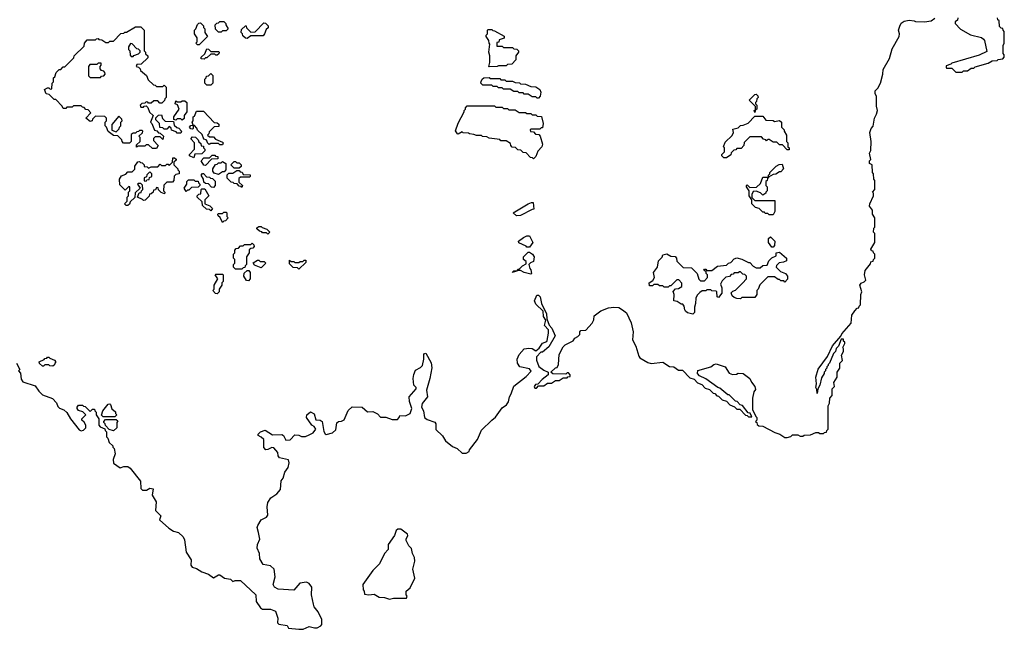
# Model space of a CAD drawing. Extents: x 2776963 to 2884430, y 684484 to 829250.
# Tile 281 of 287: x 2876630 to 2884230, y 811000 to 815705. Entities that reach past the tile are written whole.
import ezdxf

# ---------------------------------------------------------------- set-up
doc = ezdxf.new("R2010")
doc.units = 0

msp = doc.modelspace()

# ---------------------------------------------------------------- linework, layer by layer
at = {"layer": '0CON20XD'}
for points in [[(2882793, 813007), (2882864.1, 813105.9), (2882905, 813187.5), (2882968.3, 813261.7), (2882975, 813280), (2883048.3, 813361.7), (2883052.5, 813425), (2883075, 813457.5), (2883095, 813477.5), (2883108.3, 813481.7), (2883110, 813495), (2883120, 813505), (2883123, 813583), (2883130, 813605), (2883114.3, 813655), (2883125, 813672.5), (2883148.3, 813681.7), (2883160, 813695), (2883150, 813735), (2883155, 813770), (2883198.3, 813821.7), (2883200, 813835), (2883218.3, 813841.7), (2883220, 813855), (2883230, 813865), (2883230, 813895), (2883220, 813905), (2883218.3, 813918.3), (2883205, 813920), (2883200, 813935), (2883230, 813985), (2883230, 814055), (2883220, 814065), (2883223, 814097), (2883230, 814105), (2883230, 814175), (2883213, 814203), (2883212.5, 814235), (2883190, 814265), (2883192.5, 814285), (2883220, 814345), (2883220, 814365), (2883212.5, 814375), (2883230, 814395), (2883230, 814465), (2883223, 814473), (2883220, 814515), (2883213.3, 814525), (2883210, 814585), (2883190, 814595), (2883190, 814615), (2883200, 814625), (2883190, 814675), (2883200, 814695), (2883203.3, 814765), (2883193.3, 814835), (2883202.5, 814865), (2883217, 814883), (2883227.5, 814945), (2883243.3, 814975), (2883250, 815005), (2883243.6, 815036.4), (2883243, 815113), (2883232.5, 815135), (2883233, 815157), (2883253.6, 815176.4), (2883273.3, 815215), (2883292.5, 815285), (2883295, 815320), (2883343.3, 815406.7), (2883365, 815480), (2883417.5, 815575), (2883420, 815595), (2883413.3, 815625), (2883422.5, 815655), (2883435, 815677.5), (2883456.4, 815693.6), (2883495, 815702.5), (2883535, 815696.7), (2883545, 815690), (2883615, 815687.5), (2883665, 815696.7), (2883695, 815716.2)], [(2883871.7, 815718.3), (2883868.3, 815701.7), (2883851.7, 815688.3), (2883850, 815675), (2883891.7, 815631.7), (2883969.3, 815589.3), (2884055, 815566.7), (2884070, 815555), (2884077.5, 815545), (2884095, 815460), (2884035, 815432.5), (2883825, 815370), (2883818.3, 815361.7), (2883781.7, 815348.3), (2883780, 815335), (2883785, 815330), (2883825, 815330), (2883855, 815300), (2883905, 815300), (2883915, 815310), (2883945, 815310), (2883975, 815330), (2883995, 815330), (2884005, 815340), (2884105, 815370), (2884135, 815387.5), (2884175, 815390), (2884183, 815397), (2884218.3, 815401.7), (2884230, 815415), (2884230, 815435), (2884220, 815445), (2884220, 815505), (2884230, 815525), (2884230, 815615), (2884220, 815625), (2884218.3, 815638.3), (2884205, 815640), (2884193.3, 815653.3), (2884190, 815695), (2884180, 815705), (2884178.3, 815718.3)], [(2877685, 814710), (2877655, 814710), (2877625, 814740), (2877605, 814740), (2877595, 814730), (2877545, 814730), (2877531.7, 814721.7), (2877531.7, 814738.3), (2877560, 814765), (2877560, 814795), (2877550, 814805), (2877578.3, 814831.7), (2877580, 814845), (2877575, 814850), (2877555, 814850), (2877548.3, 814841.7), (2877535, 814840), (2877525, 814830), (2877505, 814830), (2877491.7, 814818.3), (2877490, 814765), (2877478.3, 814751.7), (2877431.7, 814751.7), (2877420, 814765), (2877418.3, 814778.3), (2877388.3, 814808.3), (2877355, 814810), (2877311.7, 814841.7), (2877300, 814875), (2877290, 814885), (2877290, 814915), (2877300, 814925), (2877300, 814945), (2877288.3, 814958.3), (2877215, 814960), (2877191.7, 814938.3), (2877190, 814925), (2877175, 814920), (2877140, 814945), (2877180, 814985), (2877158.3, 815008.3), (2877141.7, 815011.7), (2877128.3, 815028.3), (2877115, 815030), (2877105, 815040), (2877045, 815040), (2877035, 815030), (2876995, 815030), (2876985, 815020), (2876965, 815020), (2876958.3, 815038.3), (2876908.3, 815088.3), (2876895, 815090), (2876858.3, 815128.3), (2876833.6, 815133.6), (2876822.5, 815165), (2876845, 815180), (2876855, 815180), (2876865, 815170), (2876878.3, 815171.7), (2876880, 815215), (2876890, 815225), (2876890, 815255), (2876900, 815265), (2876911.7, 815298.3), (2876935, 815320), (2876948.3, 815321.7), (2876965, 815340), (2876978.3, 815341.7), (2877048.3, 815411.7), (2877050, 815425), (2877128.3, 815501.7), (2877130, 815525), (2877151.7, 815548.3), (2877215, 815550), (2877221.7, 815558.3), (2877235, 815560), (2877241.7, 815551.7), (2877265, 815550), (2877295, 815530), (2877315, 815530), (2877325, 815540), (2877355, 815540), (2877411.7, 815598.3), (2877435, 815600), (2877441.7, 815608.3), (2877455, 815610), (2877525, 815650), (2877565, 815650), (2877590, 815625), (2877590, 815465), (2877600, 815455), (2877601.7, 815441.7), (2877620, 815425), (2877618.3, 815411.7), (2877568.3, 815361.7), (2877535, 815360), (2877530, 815345), (2877548.3, 815338.3), (2877560, 815325), (2877561.7, 815311.7), (2877610, 815275), (2877621.7, 815241.7), (2877661.7, 815201.7), (2877675, 815200), (2877685, 815190), (2877735, 815190), (2877745, 815200), (2877751.7, 815191.7), (2877760, 815185), (2877760, 815105), (2877750, 815095), (2877748.3, 815081.7), (2877728.3, 815061.7), (2877711.7, 815061.7), (2877695, 815080), (2877665, 815080), (2877645, 815060), (2877625, 815060), (2877618.3, 815068.3), (2877605, 815070), (2877595, 815060), (2877571.7, 815058.3), (2877560, 815045), (2877565, 815030), (2877585, 815030), (2877591.7, 815038.3), (2877605, 815040), (2877618.3, 815028.3), (2877631.7, 814991.7), (2877660, 814965), (2877640, 814915), (2877650, 814905), (2877671.7, 814851.7), (2877688.3, 814848.3), (2877701.7, 814831.7), (2877715, 814830), (2877740, 814805), (2877735, 814780), (2877715, 814800), (2877675, 814800), (2877661.7, 814788.3), (2877661.7, 814771.7), (2877700, 814735), (2877685, 814710)], [(2878015, 815510), (2878001.7, 815511.7), (2877990, 815525), (2878000, 815535), (2878000, 815565), (2877980, 815595), (2877980, 815625), (2877990, 815635), (2878001.7, 815668.3), (2878011.7, 815678.3), (2878025, 815680), (2878048.3, 815658.3), (2878050, 815645), (2878060, 815635), (2878060, 815605), (2878080, 815575), (2878015, 815510)], [(2878185, 815610), (2878165, 815610), (2878141.7, 815631.7), (2878140, 815665), (2878151.7, 815678.3), (2878165, 815680), (2878175, 815690), (2878205, 815690), (2878220, 815675), (2878220, 815665), (2878240, 815635), (2878225, 815620), (2878195, 815620), (2878185, 815610)], [(2878385, 815560), (2878371.7, 815561.7), (2878351.7, 815581.7), (2878350, 815595), (2878340, 815605), (2878341.7, 815628.3), (2878371.7, 815658.3), (2878378.3, 815658.3), (2878381.7, 815641.7), (2878415, 815610), (2878448.3, 815611.7), (2878515, 815680), (2878528.3, 815678.3), (2878548.3, 815658.3), (2878548.3, 815641.7), (2878531.7, 815628.3), (2878520, 815595), (2878508.3, 815581.7), (2878415, 815580), (2878385, 815560)], [(2880255, 815340), (2880250, 815345), (2880260, 815375), (2880260, 815425), (2880250, 815455), (2880260, 815515), (2880253, 815523), (2880250, 815545), (2880230, 815575), (2880230, 815585), (2880240, 815595), (2880240, 815625), (2880245, 815630), (2880275, 815630), (2880281.7, 815621.7), (2880295, 815620), (2880368.3, 815578.3), (2880368.3, 815561.7), (2880331.7, 815548.3), (2880328.3, 815531.7), (2880311.7, 815528.3), (2880311.7, 815501.7), (2880355, 815500), (2880365, 815490), (2880435, 815490), (2880445, 815480), (2880468.3, 815478.3), (2880480, 815465), (2880480, 815455), (2880460, 815425), (2880460, 815395), (2880428.3, 815361.7), (2880395, 815360), (2880385, 815350), (2880325, 815350), (2880315, 815342.5), (2880255, 815340)], [(2877505, 815420), (2877511.7, 815428.3), (2877548.3, 815441.7), (2877560, 815455), (2877560, 815465), (2877548.3, 815478.3), (2877535, 815480), (2877498.3, 815518.3), (2877485, 815520), (2877470, 815495), (2877470, 815475), (2877480, 815465), (2877481.7, 815431.7), (2877491.7, 815421.7), (2877505, 815420)], [(2878055, 815400), (2878031.7, 815401.7), (2878030, 815415), (2878058.3, 815441.7), (2878075, 815480), (2878088.3, 815478.3), (2878105, 815460), (2878165, 815460), (2878170, 815455), (2878168.3, 815441.7), (2878155, 815430), (2878145, 815430), (2878135, 815440), (2878105, 815440), (2878075, 815410), (2878065, 815410), (2878055, 815400)], [(2877255, 815260), (2877261.7, 815268.3), (2877278.3, 815271.7), (2877290, 815285), (2877288.3, 815298.3), (2877278.3, 815308.3), (2877261.7, 815311.7), (2877250, 815325), (2877250, 815345), (2877260, 815355), (2877258.3, 815368.3), (2877235, 815370), (2877225, 815360), (2877171.7, 815358.3), (2877160, 815345), (2877161.7, 815271.7), (2877175, 815260), (2877255, 815260)], [(2878105, 815200), (2878075, 815200), (2878060, 815215), (2878060, 815245), (2878070, 815255), (2878071.7, 815268.3), (2878088.3, 815271.7), (2878105, 815290), (2878120, 815275), (2878120, 815215), (2878105, 815200)], [(2880635, 815100), (2880625, 815100), (2880615, 815110), (2880585, 815110), (2880555, 815130), (2880525, 815130), (2880515, 815140), (2880485, 815140), (2880475, 815150), (2880445, 815150), (2880415, 815170), (2880365, 815170), (2880355, 815180), (2880325, 815180), (2880315, 815190), (2880285, 815190), (2880275, 815200), (2880205, 815200), (2880190, 815215), (2880193, 815227), (2880200, 815245), (2880213, 815257), (2880255, 815260), (2880265, 815250), (2880335, 815250), (2880345, 815240), (2880375, 815240), (2880385, 815230), (2880435, 815230), (2880455, 815220), (2880487, 815217), (2880495, 815210), (2880535, 815207.5), (2880575, 815190), (2880615, 815187.5), (2880645, 815166.7), (2880652.5, 815145), (2880646.4, 815113.6), (2880635, 815100)], [(2882305, 814990), (2882300, 815005), (2882310, 815010), (2882310, 815035), (2882260, 815085), (2882305, 815127.5), (2882315, 815130), (2882328.3, 815118.3), (2882330, 815105), (2882320, 815095), (2882317, 815073), (2882310, 815065), (2882310, 815055), (2882320, 815045), (2882320, 815015), (2882310, 815010), (2882305, 814990)], [(2877885, 814930), (2877875, 814940), (2877845, 814940), (2877835, 814930), (2877820, 814935), (2877820, 814955), (2877860, 815015), (2877848.3, 815048.3), (2877830, 815055), (2877835, 815080), (2877845, 815070), (2877875, 815070), (2877885, 815080), (2877905, 815080), (2877920, 815065), (2877920, 814995), (2877900, 814965), (2877898.3, 814941.7), (2877885, 814930)], [(2880595, 814630), (2880588.3, 814638.3), (2880571.7, 814641.7), (2880538.3, 814678.3), (2880515, 814680), (2880498.3, 814698.3), (2880475, 814700), (2880458.3, 814718.3), (2880431.7, 814721.7), (2880420, 814735), (2880418.3, 814748.3), (2880385, 814770), (2880345, 814770), (2880335, 814780), (2880255, 814790), (2880235, 814800), (2880203, 814803), (2880195, 814810), (2880155, 814810), (2880135, 814820), (2880103, 814823), (2880095, 814830), (2880053, 814833), (2880045, 814840), (2880015, 814822.5), (2880010, 814825), (2879993.6, 814846.4), (2880014.1, 814905.9), (2880060, 814995), (2880060, 815005), (2880070, 815015), (2880070, 815025), (2880085, 815040), (2880295, 815040), (2880305, 815030), (2880355, 815030), (2880365, 815020), (2880395, 815020), (2880405, 815010), (2880455, 815010), (2880485, 814990), (2880535, 814990), (2880545, 814980), (2880575, 814980), (2880585, 814970), (2880615, 814970), (2880625, 814960), (2880658.3, 814958.3), (2880670, 814905), (2880665, 814870), (2880655, 814870), (2880645, 814860), (2880575, 814860), (2880570, 814855), (2880571.7, 814841.7), (2880595, 814840), (2880611.7, 814821.7), (2880638.3, 814818.3), (2880647, 814807), (2880666.2, 814745), (2880660, 814725), (2880630, 814690), (2880615, 814650), (2880595, 814630)], [(2877375, 814840), (2877398.3, 814861.7), (2877400, 814875), (2877410, 814885), (2877410, 814915), (2877420, 814925), (2877418.3, 814938.3), (2877395, 814960), (2877340, 814895), (2877341.7, 814851.7), (2877375, 814840)], [(2877875, 814830), (2877845, 814830), (2877838.3, 814838.3), (2877801.7, 814851.7), (2877798.3, 814868.3), (2877785, 814880), (2877765, 814860), (2877745, 814860), (2877735, 814870), (2877711.7, 814871.7), (2877710, 814905), (2877681.7, 814931.7), (2877681.7, 814948.3), (2877701.7, 814968.3), (2877725, 814970), (2877731.7, 814941.7), (2877751.7, 814921.7), (2877818.3, 814918.3), (2877821.7, 814891.7), (2877841.7, 814871.7), (2877858.3, 814868.3), (2877880, 814845), (2877875, 814830)], [(2878195, 814740), (2878175, 814740), (2878165, 814750), (2878105, 814750), (2878091.7, 814741.7), (2878080, 814755), (2878078.3, 814768.3), (2878068.3, 814778.3), (2878051.7, 814781.7), (2878038.3, 814818.3), (2878001.7, 814851.7), (2877998.3, 814868.3), (2877978.3, 814888.3), (2877970, 814890), (2877970, 814865), (2877965, 814860), (2877951.7, 814861.7), (2877940, 814875), (2877951.7, 814888.3), (2877970, 814890), (2877960, 814915), (2877970, 814925), (2877970, 814955), (2877978.3, 814961.7), (2877995, 815000), (2878048.3, 814998.3), (2878131.7, 814911.7), (2878155, 814910), (2878168.3, 814898.3), (2878168.3, 814881.7), (2878131.7, 814878.3), (2878091.7, 814838.3), (2878090, 814825), (2878080, 814815), (2878095, 814800), (2878125, 814800), (2878141.7, 814781.7), (2878195, 814760), (2878200, 814755), (2878195, 814740)], [(2882085, 814640), (2882065, 814640), (2882050, 814655), (2882050, 814665), (2882070, 814685), (2882070, 814715), (2882062.5, 814725), (2882075, 814760), (2882128.3, 814811.7), (2882140, 814835), (2882135, 814860), (2882175, 814870), (2882195, 814887.5), (2882215, 814890), (2882252.5, 814907.5), (2882305, 814960), (2882365, 814960), (2882388.3, 814928.3), (2882445, 814927.5), (2882455, 814920), (2882495, 814927.5), (2882510, 814915), (2882510, 814875), (2882530, 814855), (2882530, 814845), (2882550, 814815), (2882550, 814765), (2882560, 814755), (2882560, 814725), (2882570, 814715), (2882568.3, 814701.7), (2882555, 814700), (2882518.3, 814738.3), (2882495, 814740), (2882475, 814760), (2882445, 814760), (2882415, 814780), (2882405, 814780), (2882395, 814770), (2882388.3, 814778.3), (2882371.7, 814781.7), (2882355, 814800), (2882265, 814800), (2882221.7, 814758.3), (2882220, 814735), (2882198.3, 814711.7), (2882165, 814710), (2882158.3, 814701.7), (2882141.7, 814698.3), (2882121.7, 814678.3), (2882118.3, 814661.7), (2882085, 814640)], [(2877975, 814640), (2877940, 814655), (2877940, 814665), (2877980, 814705), (2877980, 814755), (2877950, 814785), (2877965, 814800), (2877988.3, 814798.3), (2878008.3, 814778.3), (2878011.7, 814761.7), (2878028.3, 814748.3), (2878031.7, 814731.7), (2878048.3, 814728.3), (2878050, 814715), (2878060, 814705), (2878058.3, 814691.7), (2878035, 814670), (2877981.7, 814668.3), (2877975, 814640)], [(2878065, 814580), (2878051.7, 814581.7), (2878030, 814615), (2878051.7, 814638.3), (2878095, 814640), (2878115, 814660), (2878135, 814660), (2878141.7, 814651.7), (2878158.3, 814648.3), (2878158.3, 814631.7), (2878111.7, 814628.3), (2878065, 814580)], [(2877465, 814270), (2877451.7, 814271.7), (2877440, 814285), (2877460, 814305), (2877460, 814335), (2877470, 814345), (2877470, 814375), (2877480, 814385), (2877480, 814415), (2877471.7, 814418.3), (2877445, 814390), (2877401.7, 814431.7), (2877400, 814475), (2877415, 814500), (2877448.3, 814511.7), (2877465, 814530), (2877498.3, 814531.7), (2877518.3, 814551.7), (2877520, 814575), (2877543, 814607), (2877555, 814610), (2877561.7, 814601.7), (2877575, 814600), (2877590, 814585), (2877591.7, 814571.7), (2877615, 814570), (2877625, 814560), (2877645, 814570), (2877695, 814570), (2877715, 814590), (2877725, 814580), (2877755, 814580), (2877765, 814590), (2877775, 814590), (2877785, 814580), (2877810, 814605), (2877811.7, 814638.3), (2877825, 814640), (2877838.3, 814628.3), (2877838.3, 814621.7), (2877820, 814605), (2877820, 814585), (2877850, 814555), (2877850, 814545), (2877860, 814535), (2877860, 814515), (2877835, 814510), (2877821.7, 814498.3), (2877820, 814465), (2877808.3, 814451.7), (2877765, 814450), (2877741.7, 814428.3), (2877740, 814385), (2877750, 814375), (2877748.3, 814361.7), (2877721.7, 814371.7), (2877701.7, 814391.7), (2877698.3, 814408.3), (2877685, 814410), (2877678.3, 814391.7), (2877661.7, 814388.3), (2877660, 814375), (2877645, 814360), (2877631.7, 814358.3), (2877628.3, 814341.7), (2877598.3, 814311.7), (2877585, 814310), (2877578.3, 814318.3), (2877540, 814335), (2877551.7, 814368.3), (2877568.3, 814371.7), (2877570, 814385), (2877580, 814395), (2877578.3, 814428.3), (2877565, 814440), (2877545, 814440), (2877540, 814435), (2877560, 814405), (2877521.7, 814368.3), (2877518.3, 814331.7), (2877481.7, 814298.3), (2877478.3, 814281.7), (2877465, 814270)], [(2878165, 814510), (2878131.7, 814521.7), (2878120, 814535), (2878120, 814555), (2878141.7, 814588.3), (2878155, 814590), (2878165, 814600), (2878185, 814600), (2878195, 814610), (2878220, 814595), (2878220, 814545), (2878208.3, 814531.7), (2878195, 814530), (2878165, 814510)], [(2878325, 814560), (2878285, 814560), (2878260, 814585), (2878285, 814610), (2878295, 814610), (2878305, 814600), (2878325, 814600), (2878340, 814585), (2878338.3, 814571.7), (2878325, 814560)], [(2882445, 814200), (2882415, 814200), (2882405, 814210), (2882385, 814210), (2882378.3, 814218.3), (2882365, 814220), (2882338.3, 814248.3), (2882310, 814255), (2882280, 814285), (2882280, 814315), (2882260, 814345), (2882260, 814385), (2882240, 814415), (2882240, 814425), (2882245, 814430), (2882265, 814410), (2882318.3, 814411.7), (2882348.3, 814441.7), (2882365, 814490), (2882410, 814490), (2882410, 814505), (2882420, 814515), (2882420, 814525), (2882470, 814575), (2882493, 814587), (2882515, 814590), (2882526.7, 814555), (2882505, 814530), (2882495, 814530), (2882467, 814513), (2882445, 814510), (2882410, 814490), (2882401.7, 814478.3), (2882400, 814465), (2882390, 814455), (2882390, 814425), (2882400, 814415), (2882400, 814385), (2882390, 814375), (2882390, 814365), (2882365, 814350), (2882348.3, 814368.3), (2882315, 814382.5), (2882291.7, 814378.3), (2882280, 814355), (2882281.7, 814331.7), (2882305, 814310), (2882458.3, 814308.3), (2882460, 814225), (2882445, 814200)], [(2877605, 814460), (2877611.7, 814468.3), (2877628.3, 814471.7), (2877631.7, 814488.3), (2877650, 814495), (2877650, 814515), (2877635, 814530), (2877611.7, 814508.3), (2877608.3, 814491.7), (2877590, 814485), (2877591.7, 814461.7), (2877605, 814460)], [(2878125, 814410), (2878111.7, 814411.7), (2878088.3, 814438.3), (2878065, 814440), (2878051.7, 814451.7), (2878050, 814475), (2878030, 814505), (2878041.7, 814518.3), (2878048.3, 814518.3), (2878071.7, 814491.7), (2878095, 814490), (2878101.7, 814481.7), (2878118.3, 814478.3), (2878138.3, 814458.3), (2878140, 814425), (2878125, 814410)], [(2878345, 814410), (2878338.3, 814418.3), (2878325, 814420), (2878308.3, 814438.3), (2878285, 814440), (2878278.3, 814448.3), (2878261.7, 814451.7), (2878231.7, 814481.7), (2878231.7, 814508.3), (2878245, 814520), (2878275, 814520), (2878305, 814540), (2878325, 814540), (2878331.7, 814531.7), (2878348.3, 814528.3), (2878355, 814510), (2878408.3, 814508.3), (2878410, 814495), (2878405, 814490), (2878335, 814490), (2878321.7, 814478.3), (2878321.7, 814451.7), (2878350, 814425), (2878345, 814410)], [(2877915, 814380), (2877900, 814405), (2877920, 814435), (2877920, 814455), (2877931.7, 814468.3), (2877975, 814470), (2877985, 814460), (2878008.3, 814458.3), (2878010, 814445), (2878020, 814435), (2878020, 814425), (2878008.3, 814411.7), (2877955, 814410), (2877935, 814390), (2877925, 814390), (2877915, 814380)], [(2878105, 814230), (2878095, 814240), (2878071.7, 814241.7), (2878041.7, 814271.7), (2878038.3, 814298.3), (2878000, 814335), (2878000, 814345), (2878011.7, 814358.3), (2878028.3, 814361.7), (2878030, 814395), (2878035, 814400), (2878058.3, 814398.3), (2878090, 814345), (2878060, 814315), (2878060, 814285), (2878098.3, 814268.3), (2878118.3, 814248.3), (2878105, 814230)], [(2880465, 814190), (2880440, 814215), (2880555, 814283.3), (2880580, 814295), (2880593, 814293), (2880598.3, 814241.7), (2880585, 814240), (2880495, 814192.5), (2880465, 814190)], [(2878195, 814140), (2878178.3, 814178.3), (2878161.7, 814191.7), (2878160, 814205), (2878165, 814210), (2878195, 814210), (2878205, 814220), (2878225, 814220), (2878230, 814215), (2878230, 814185), (2878240, 814175), (2878218.3, 814151.7), (2878205, 814150), (2878195, 814140)], [(2878545, 814050), (2878535, 814060), (2878505, 814060), (2878498.3, 814068.3), (2878481.7, 814071.7), (2878461.7, 814091.7), (2878461.7, 814098.3), (2878475, 814110), (2878495, 814110), (2878501.7, 814101.7), (2878538.3, 814088.3), (2878560, 814065), (2878545, 814050)], [(2880565, 813950), (2880545, 813950), (2880538.3, 813958.3), (2880481.7, 813981.7), (2880480, 813995), (2880520, 814025), (2880545, 814037.5), (2880565, 814037.5), (2880590, 813985), (2880565, 813950)], [(2878345, 813780), (2878295, 813780), (2878280, 813795), (2878280, 813815), (2878290, 813825), (2878290, 813855), (2878280, 813865), (2878280, 813895), (2878290, 813905), (2878290, 813925), (2878301.7, 813938.3), (2878318.3, 813941.7), (2878335, 813960), (2878355, 813960), (2878365, 813970), (2878415, 813970), (2878425, 813980), (2878438.3, 813968.3), (2878440, 813955), (2878428.3, 813941.7), (2878415, 813940), (2878401.7, 813928.3), (2878400, 813905), (2878380, 813875), (2878380, 813815), (2878370, 813805), (2878368.3, 813791.7), (2878355, 813790), (2878345, 813780)], [(2882445, 813950), (2882435, 813950), (2882410, 813985), (2882410, 814015), (2882425, 814030), (2882460, 813995), (2882457, 813963), (2882445, 813950)], [(2880575, 813740), (2880523, 813753), (2880495, 813770), (2880470, 813770), (2880467, 813763), (2880430, 813755), (2880445, 813767.5), (2880470, 813770), (2880475, 813780), (2880488.3, 813781.7), (2880510, 813805), (2880538.3, 813821.7), (2880538.3, 813838.3), (2880520, 813855), (2880520, 813875), (2880555, 813910), (2880565, 813910), (2880587.5, 813895), (2880600, 813875), (2880595, 813840), (2880571.7, 813828.3), (2880560, 813815), (2880567.5, 813785), (2880576.2, 813775), (2880580, 813745), (2880575, 813740)], [(2881825, 813432.5), (2881785, 813443.3), (2881770, 813455), (2881763.3, 813465), (2881760, 813495), (2881748.3, 813508.3), (2881735, 813510), (2881705, 813530), (2881680, 813535), (2881682.5, 813585), (2881673, 813607), (2881693, 813627), (2881715, 813630), (2881740, 813645), (2881741.7, 813671.7), (2881718.3, 813698.3), (2881701.7, 813698.3), (2881655, 813650), (2881645, 813650), (2881635, 813640), (2881605, 813640), (2881595, 813650), (2881568.3, 813651.7), (2881555, 813660), (2881525, 813660), (2881515, 813650), (2881491.7, 813651.7), (2881490, 813675), (2881518.3, 813691.7), (2881530, 813715), (2881522.5, 813755), (2881552.5, 813795), (2881560, 813845), (2881588.3, 813871.7), (2881595, 813890), (2881625, 813897.5), (2881655, 813880), (2881688.3, 813878.3), (2881700, 813865), (2881701.7, 813841.7), (2881751.7, 813791.7), (2881815, 813790), (2881860, 813745), (2881871.7, 813701.7), (2881885, 813690), (2881915, 813690), (2881940, 813715), (2881940, 813735), (2881930, 813745), (2881928.3, 813758.3), (2881911.7, 813771.7), (2881915, 813780), (2881925, 813780), (2881935, 813770), (2881971.7, 813768.3), (2882015, 813803.3), (2882085, 813810), (2882100, 813825), (2882118.3, 813831.7), (2882145, 813860), (2882165, 813866.7), (2882205, 813857.5), (2882255, 813830), (2882265, 813830), (2882291.7, 813801.7), (2882315, 813790), (2882345, 813790), (2882365, 813807.5), (2882398.3, 813811.7), (2882412.5, 813845), (2882435, 813866.7), (2882468.3, 813881.7), (2882470, 813905), (2882495, 813910), (2882550, 813865), (2882550, 813845), (2882526.4, 813833.6), (2882491.7, 813828.3), (2882471.7, 813808.3), (2882470, 813795), (2882501.7, 813761.7), (2882540, 813745), (2882557.5, 813725), (2882557, 813703), (2882535, 813680), (2882528.3, 813688.3), (2882505, 813690), (2882495, 813700), (2882485, 813700), (2882455, 813720), (2882405, 813720), (2882341.7, 813658.3), (2882330, 813625), (2882320, 813615), (2882320, 813585), (2882305, 813560), (2882205, 813560), (2882195, 813550), (2882165, 813552.5), (2882145, 813560), (2882130, 813575), (2882122.5, 813597.5), (2882135, 813610), (2882155, 813617.5), (2882209.3, 813670.7), (2882240, 813705), (2882240, 813725), (2882228.3, 813738.3), (2882211.7, 813741.7), (2882195, 813760), (2882185, 813760), (2882175, 813750), (2882145, 813750), (2882138.3, 813741.7), (2882121.7, 813738.3), (2882108.3, 813721.7), (2882081.7, 813718.3), (2882051.7, 813688.3), (2882040, 813665), (2882050, 813635), (2882050, 813595), (2882025, 813560), (2882012.5, 813565), (2882010, 813605), (2882005, 813610), (2881973.6, 813613.6), (2881965, 813620), (2881935, 813620), (2881926.4, 813613.6), (2881898.3, 813611.7), (2881880, 813600), (2881860, 813580), (2881850, 813555), (2881847.5, 813515), (2881837.5, 813485), (2881837.5, 813445), (2881825, 813432.5)], [(2878495, 813790), (2878441.7, 813811.7), (2878431.7, 813828.3), (2878465, 813850), (2878475, 813850), (2878485, 813840), (2878518.3, 813838.3), (2878530, 813825), (2878495, 813790)], [(2878785, 813780), (2878775, 813790), (2878741.7, 813791.7), (2878711.7, 813821.7), (2878711.7, 813848.3), (2878725, 813840), (2878745, 813840), (2878755, 813830), (2878785, 813830), (2878795, 813840), (2878815, 813840), (2878825, 813850), (2878838.3, 813848.3), (2878838.3, 813831.7), (2878785, 813780)], [(2878155, 813590), (2878141.7, 813591.7), (2878120, 813615), (2878130, 813625), (2878130, 813655), (2878160, 813705), (2878140, 813735), (2878145, 813740), (2878195, 813740), (2878200, 813735), (2878200, 813685), (2878190, 813675), (2878190, 813655), (2878170, 813625), (2878170, 813605), (2878155, 813590)], [(2878395, 813690), (2878381.7, 813691.7), (2878360, 813725), (2878361.7, 813748.3), (2878385, 813770), (2878398.3, 813768.3), (2878410, 813755), (2878410, 813705), (2878395, 813690)], [(2877133.6, 812546.4), (2877140, 812555), (2877140, 812575), (2877128.3, 812598.3), (2877110, 812615), (2877110, 812625), (2877140, 812655), (2877118.3, 812678.3), (2877085, 812690), (2877073.3, 812703.3), (2877072.5, 812715), (2877085, 812730), (2877115, 812730), (2877121.7, 812721.7), (2877135, 812720), (2877175, 812680), (2877191.7, 812698.3), (2877208.3, 812698.3), (2877210, 812685), (2877220, 812675), (2877220, 812655), (2877240, 812625), (2877240, 812575), (2877251.7, 812561.7), (2877288.3, 812548.3), (2877290, 812535), (2877300, 812525), (2877300, 812485), (2877310, 812475), (2877321.7, 812441.7), (2877350, 812415), (2877350, 812405), (2877360, 812395), (2877367.5, 812355), (2877350.7, 812309.3), (2877355, 812282.5), (2877405, 812247.5), (2877435, 812257.5), (2877465, 812257.5), (2877483, 812243), (2877563.6, 812143.6), (2877566.2, 812086.2), (2877577.5, 812075), (2877610, 812075), (2877635, 812090), (2877660, 812085), (2877653.3, 812035), (2877682.5, 811985), (2877677, 811917), (2877720, 811875), (2877710, 811845), (2877781.7, 811781.7), (2877818.3, 811758.3), (2877855, 811746.2), (2877893, 811713), (2877901.7, 811691.7), (2877915.7, 811595), (2877953.8, 811535), (2877950, 811495), (2877960.7, 811480.7), (2877995, 811470), (2878035, 811442.5), (2878087.5, 811425), (2878125, 811397.5), (2878165, 811420), (2878175, 811420), (2878210, 811395), (2878257, 811387), (2878275, 811370), (2878293, 811377), (2878335, 811377.5), (2878452.5, 811265), (2878455.8, 811215), (2878488.8, 811165), (2878505, 811155.8), (2878565, 811155.7), (2878605, 811140), (2878621.4, 811085), (2878620.8, 811050.8), (2878629.3, 811039.3), (2878695, 811030), (2878705, 811010), (2878785, 811000), (2878819.3, 811000.7), (2878865, 811022.5), (2878905, 811011.2), (2878925, 811012), (2878954, 811026), (2878961.7, 811038.3), (2878962.5, 811075), (2878933.6, 811133.6), (2878904.1, 811174.1), (2878897.5, 811195), (2878881.2, 811265), (2878884, 811325), (2878863.4, 811353.4), (2878844.4, 811364.4), (2878793.4, 811356.6), (2878745, 811303.3), (2878625, 811310), (2878596.4, 811326.4), (2878587.5, 811345), (2878601.2, 811405), (2878593.6, 811463.6), (2878565, 811488.8), (2878509.2, 811499.2), (2878484.4, 811544.4), (2878481.2, 811585), (2878464, 811625), (2878466, 811655), (2878484.2, 811695), (2878473.6, 811746.4), (2878464, 811785), (2878468.8, 811801.2), (2878494.1, 811845.9), (2878533.8, 811866.2), (2878545, 811880), (2878540, 811945), (2878545, 811977.5), (2878568.8, 812015), (2878613.8, 812046.2), (2878642, 812078), (2878648.8, 812145), (2878664, 812166), (2878676.2, 812213.8), (2878701.7, 812248.3), (2878711.2, 812285), (2878705, 812307.5), (2878634.4, 812324.4), (2878625, 812340), (2878623.3, 812365), (2878590.7, 812400.7), (2878575, 812403.8), (2878545, 812386.7), (2878530, 812385), (2878513.6, 812403.6), (2878513.3, 812465), (2878495, 812483.3), (2878470, 812495), (2878470, 812505), (2878490, 812525), (2878525, 812537.5), (2878580.7, 812500.7), (2878653.6, 812503.6), (2878667.5, 812495), (2878685, 812460), (2878718.3, 812461.7), (2878755, 812500), (2878785, 812497.5), (2878805, 812487.5), (2878835, 812487.5), (2878865, 812500), (2878895, 812517.5), (2878916.7, 812545), (2878902.5, 812565), (2878885, 812576.7), (2878843.3, 812635), (2878847.5, 812655), (2878875, 812677.5), (2878903.3, 812663.3), (2878915, 812617.5), (2878950, 812615), (2878964.1, 812604.1), (2878976.7, 812526.7), (2878987.5, 812507.5), (2878995, 812503.8), (2879045, 812515.8), (2879071.1, 812538.9), (2879076.7, 812593.3), (2879090, 812605), (2879115, 812606.7), (2879135, 812617.5), (2879165, 812687.5), (2879195, 812716.7), (2879274.1, 812714.1), (2879315, 812677.5), (2879355, 812680), (2879392.3, 812662.3), (2879415, 812637.5), (2879455, 812636.7), (2879505, 812620), (2879545, 812620), (2879560, 812635), (2879565, 812650), (2879607, 812647), (2879643.3, 812665), (2879657.5, 812705), (2879638.8, 812758.8), (2879636.7, 812793.3), (2879690, 812855), (2879690, 812865), (2879672.5, 812885), (2879667.5, 812935), (2879673, 812967), (2879685, 813000), (2879725, 813020), (2879740, 813035), (2879750, 813085), (2879750, 813125), (2879765, 813130), (2879805.8, 813055.8), (2879811.7, 813018.3), (2879796.7, 812935), (2879770.8, 812845), (2879776.7, 812795), (2879736.2, 812743.8), (2879732.5, 812715), (2879746, 812685), (2879755.8, 812635), (2879775, 812620), (2879835, 812598.8), (2879842.5, 812585), (2879841.7, 812541.7), (2879892.5, 812492.5), (2879915.8, 812455.8), (2879970.3, 812410.3), (2880006.7, 812395), (2880045, 812360), (2880075, 812360), (2880098.3, 812371.7), (2880102.5, 812385), (2880162.5, 812465), (2880195, 812536.7), (2880273.3, 812615), (2880303.6, 812636.4), (2880355, 812710), (2880386.4, 812733.6), (2880402.5, 812755), (2880410, 812795), (2880423.6, 812816.4), (2880445, 812877.5), (2880539.3, 812950.7), (2880578.3, 812991.7), (2880565, 813010), (2880490, 813025), (2880473.3, 813055), (2880470, 813085), (2880485, 813120), (2880523.3, 813165), (2880560.7, 813170.7), (2880585, 813166.2), (2880615, 813150), (2880640, 813170), (2880665, 813207.5), (2880698.3, 813221.7), (2880701.7, 813228.3), (2880712.5, 813285), (2880711.7, 813311.7), (2880680, 813345), (2880690, 813385), (2880673.3, 813415), (2880670, 813455), (2880615, 813510), (2880602.5, 813535), (2880621.7, 813578.3), (2880635, 813580), (2880647.5, 813565), (2880657.5, 813515), (2880697.5, 813435), (2880700, 813395), (2880716.7, 813346.7), (2880736.2, 813325), (2880763.3, 813265), (2880715, 813180), (2880665, 813140), (2880651.7, 813138.3), (2880618.3, 813101.7), (2880618.3, 813078.3), (2880637.5, 813027.5), (2880675, 813000), (2880710, 812985), (2880710, 812965), (2880661.7, 812928.3), (2880628.3, 812891.7), (2880611.7, 812888.3), (2880600, 812875), (2880605, 812860), (2880618.3, 812861.7), (2880635, 812880), (2880675, 812880), (2880705, 812900), (2880735, 812900), (2880765, 812920), (2880795, 812920), (2880825, 812940), (2880855, 812940), (2880861.7, 812948.3), (2880878.3, 812951.7), (2880880, 812965), (2880865, 812980), (2880855, 812980), (2880845, 812970), (2880745, 812972.5), (2880730, 812985), (2880765, 813017.5), (2880778.3, 813021.7), (2880790, 813045), (2880795, 813120), (2880825, 813180), (2880840, 813195), (2880902.5, 813227.5), (2880915, 813246.2), (2880939.3, 813260.7), (2880952.5, 813275), (2880953.3, 813295), (2880962.5, 813305), (2881000, 813310), (2881048.3, 813361.7), (2881061.7, 813388.3), (2881065, 813420), (2881115, 813456.7), (2881175, 813481.2), (2881215.9, 813485.9), (2881255, 813482.5), (2881283.3, 813466.7), (2881315, 813442.5), (2881350, 813365), (2881365.8, 813295), (2881361.2, 813235), (2881385.8, 813185), (2881408, 813108), (2881416.2, 813096.2), (2881478.8, 813058.8), (2881505, 813051.2), (2881595, 813062.5), (2881645, 813027.5), (2881680, 813025), (2881715, 813000), (2881745, 813000), (2881801.7, 812941.7), (2881835, 812930), (2881861.7, 812901.7), (2881895, 812890), (2881921.7, 812861.7), (2881955, 812850), (2881981.7, 812821.7), (2881995, 812820), (2882011.7, 812801.7), (2882025, 812800), (2882051.7, 812771.7), (2882085, 812760), (2882111.7, 812731.7), (2882148.3, 812718.3), (2882165, 812700), (2882188.3, 812698.3), (2882231.7, 812651.7), (2882245, 812650), (2882255, 812640), (2882280, 812640), (2882268.3, 812668.3), (2882251.7, 812671.7), (2882208.3, 812728.3), (2882191.7, 812731.7), (2882168.3, 812758.3), (2882155, 812760), (2882105, 812810), (2882095, 812810), (2882035, 812860), (2882020, 812865), (2881925, 812932.5), (2881877, 812957), (2881862.5, 812975), (2881865, 812996.2), (2881965, 813026.7), (2881987.5, 813045), (2882005, 813048.8), (2882075, 813026.2), (2882106.4, 812976.4), (2882133, 812967), (2882161.7, 812968.3), (2882175, 812977.5), (2882215, 812973.3), (2882266.7, 812935), (2882277.5, 812907.5), (2882303.3, 812875), (2882309.3, 812850.7), (2882296.7, 812833.3), (2882286.4, 812783.6), (2882287, 812697), (2882311.7, 812641.7), (2882320, 812635), (2882320, 812615), (2882310, 812605), (2882320, 812595), (2882321.7, 812581.7), (2882335, 812570), (2882365, 812567.5), (2882458.3, 812518.3), (2882497.5, 812505), (2882535, 812480), (2882555, 812480), (2882581.7, 812488.3), (2882595, 812500), (2882635, 812500), (2882655, 812490), (2882675, 812490), (2882685, 812497.5), (2882735, 812500), (2882775, 812520), (2882795, 812520), (2882805, 812510), (2882835, 812510), (2882841.7, 812518.3), (2882858.3, 812521.7), (2882860, 812535), (2882870, 812545), (2882870, 812725), (2882880, 812745), (2882882.5, 812785), (2882900, 812805), (2882902.5, 812855), (2882920, 812875), (2882913.3, 812905), (2882940, 812945), (2882940, 812985), (2882960, 813015), (2882960, 813055), (2882980, 813075), (2882972.5, 813115), (2882990, 813145), (2882990, 813165), (2882982.5, 813175), (2883000, 813205), (2883000, 813215), (2882990, 813225), (2882988.3, 813238.3), (2882971.7, 813238.3), (2882950, 813185), (2882931.7, 813168.3), (2882927, 813143), (2882911.7, 813128.3), (2882880, 813055), (2882870, 813045), (2882870, 813035), (2882860, 813025), (2882860, 813015), (2882850, 813005), (2882850, 812995), (2882840, 812985), (2882840, 812975), (2882818.3, 812941.7), (2882806.7, 812885), (2882790, 812855), (2882785, 812820), (2882781.7, 812851.7), (2882774, 812865), (2882780, 812895), (2882774, 812945), (2882793, 813007)], [(2876604.2, 813054.2), (2876630, 813005), (2876620, 812995), (2876635.8, 812975.8), (2876641.7, 812931.7), (2876655, 812910), (2876748.3, 812878.3), (2876777, 812837), (2876805, 812810), (2876882.5, 812782.5), (2876915, 812747.5), (2876925, 812720), (2876937, 812707), (2876970, 812695), (2876993, 812673), (2877021.2, 812625), (2877088.8, 812538.8), (2877105, 812531.2), (2877123.8, 812536.2), (2877133.6, 812546.4)], [(2876885, 813030), (2876863, 813033), (2876855, 813040), (2876825, 813040), (2876815, 813030), (2876805, 813030), (2876781.7, 813051.7), (2876780, 813065), (2876818.3, 813081.7), (2876825, 813090), (2876838.3, 813091.7), (2876845, 813100), (2876855, 813100), (2876861.7, 813091.7), (2876898.3, 813078.3), (2876910, 813065), (2876900, 813055), (2876898.3, 813041.7), (2876885, 813030)], [(2877365, 812640), (2877275, 812640), (2877261.7, 812651.7), (2877273, 812687), (2877311.7, 812738.3), (2877325, 812740), (2877330, 812735), (2877341.7, 812701.7), (2877368.3, 812678.3), (2877370, 812665), (2877380, 812655), (2877365, 812640)], [(2877355, 812532.5), (2877321.7, 812541.7), (2877291.7, 812571.7), (2877290, 812585), (2877280, 812595), (2877280, 812605), (2877291.7, 812618.3), (2877375, 812620), (2877388.3, 812608.3), (2877380, 812595), (2877380, 812555), (2877355, 812532.5)], [(2879485, 811232.5), (2879515, 811240), (2879615, 811240), (2879620, 811255), (2879613.3, 811265), (2879613.3, 811295), (2879645, 811320), (2879680.6, 811395), (2879665.8, 811465), (2879679.4, 811525), (2879678.1, 811555), (2879662.5, 811585), (2879653.9, 811623.9), (2879633.3, 811645), (2879613.3, 811685), (2879612.5, 811695), (2879626.4, 811723.6), (2879623.3, 811735), (2879571.7, 811771.7), (2879548.3, 811771.7), (2879537, 811763), (2879523.8, 811725), (2879474.2, 811655), (2879473.8, 811615), (2879445.8, 811584.2), (2879406.2, 811505), (2879356.2, 811453.8), (2879277.5, 811345), (2879280, 811305), (2879290, 811295), (2879291.7, 811271.7), (2879325, 811266.7), (2879365, 811270), (2879405, 811248.8), (2879445, 811246.7), (2879485, 811232.5)]]:
    msp.add_lwpolyline(points, dxfattribs=at)

doc.saveas('drawing.dxf')
